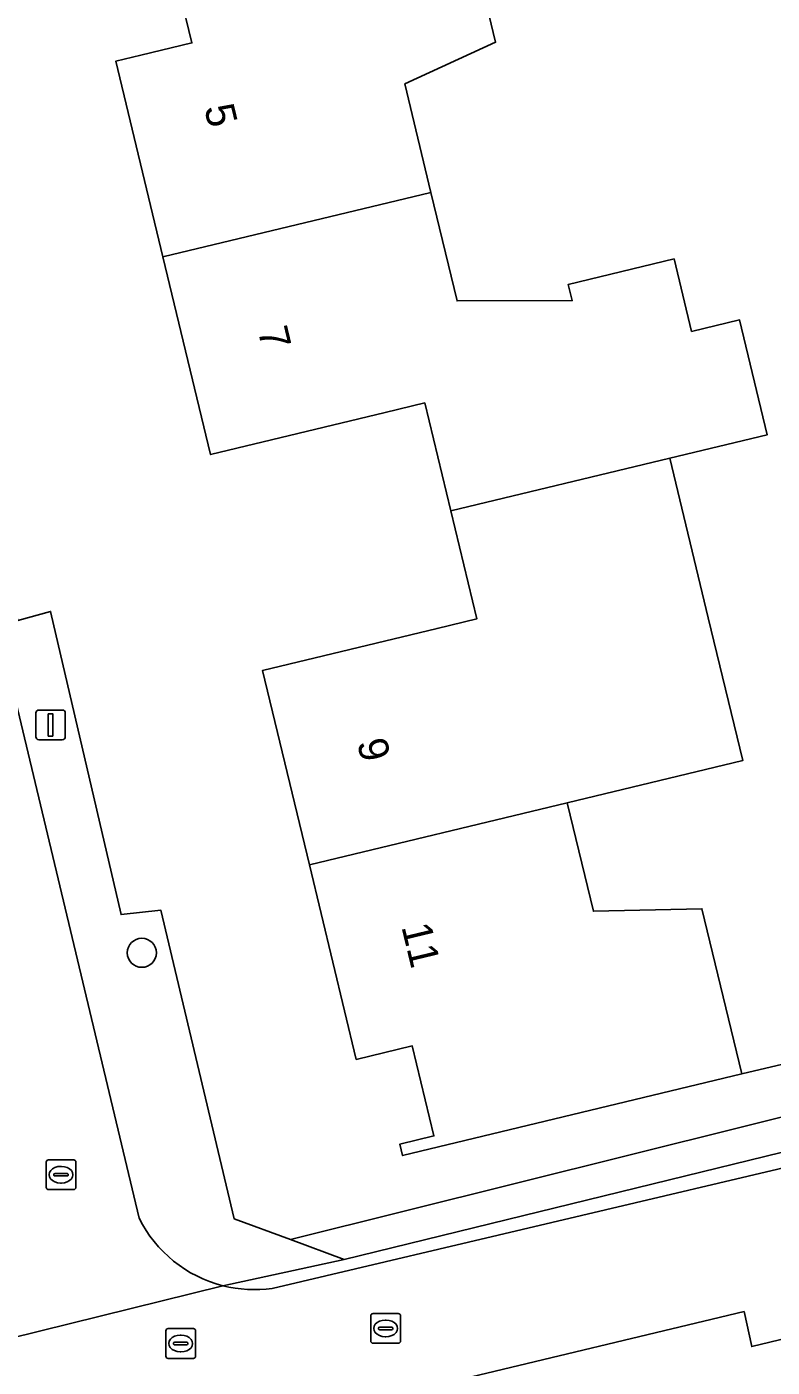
# Model space of a CAD drawing. Extents: x 157793 to 159380, y 380877 to 382313.
# Drawn here: x 158933.14 to 158958.22, y 381261.03 to 381306.13 of the extents above; entities that cross this region are included whole.
import ezdxf

# ---------------------------------------------------------------- set-up
doc = ezdxf.new("R2010")
doc.units = 0
for name, color, linetype in [('IMGEO_Boom', 7, 'Continuous'), ('IMGEO_Erf', 7, 'Continuous'), ('IMGEO_Groenvoorziening', 7, 'Continuous'), ('IMGEO_Hek', 7, 'Continuous'), ('IMGEO_Kolk', 7, 'Continuous'), ('IMGEO_Lichtmast', 7, 'Continuous'), ('IMGEO_Pand', 7, 'Continuous'), ('IMGEO_Pand_nummerreeks', 7, 'Continuous'), ('IMGEO_Rijbaan_lokaal_open', 7, 'Continuous'), ('IMGEO_Rioolput', 7, 'Continuous'), ('IMGEO_Voetpad_open', 7, 'Continuous')]:
    doc.layers.add(name, color=color, linetype=linetype)

msp = doc.modelspace()

# ---------------------------------------------------------------- linework, layer by layer
at = {"layer": 'IMGEO_Boom'}
msp.add_circle((158937.014, 381274.972), 0.489, dxfattribs=at)
at = {"layer": 'IMGEO_Erf'}
for points in [[(158907.107, 381328.796), (158907.649, 381326.527), (158910.886, 381313.326), (158912.546, 381313.735), (158917.189, 381303.806), (158919.179, 381304.287), (158919.257, 381304.369), (158920.148, 381301.124), (158927.673, 381295.778), (158929.242, 381296.29), (158932.843, 381286.154), (158933.942, 381286.459), (158936.317, 381276.259), (158937.652, 381276.407), (158940.117, 381266.025), (158942.018, 381265.319), (158972.479, 381272.913), (158972.103, 381274.414), (158967.118, 381294.307)], [(158947.581, 381311.16), (158948.917, 381305.611), (158945.863, 381304.211), (158946.742, 381300.56), (158947.622, 381296.906), (158951.493, 381296.918), (158951.361, 381297.463), (158954.923, 381298.321), (158955.511, 381295.879), (158957.127, 381296.268), (158958.057, 381292.404), (158954.779, 381291.614), (158956.072, 381286.246), (158957.23, 381281.438), (158951.327, 381280.016), (158952.206, 381276.367), (158955.86, 381276.452), (158957.198, 381270.897), (158945.787, 381268.149), (158945.695, 381268.533), (158946.843, 381268.809), (158946.113, 381271.84), (158944.227, 381271.386), (158942.652, 381277.928), (158941.076, 381284.471), (158946.95, 381285.886), (158948.284, 381286.207), (158947.409, 381289.84), (158946.534, 381293.473), (158945.2, 381293.152), (158939.325, 381291.738), (158937.723, 381298.391), (158936.138, 381304.973), (158936.985, 381305.177), (158938.697, 381305.589), (158937.916, 381308.832)], [(158968.906, 381264.456), (158957.537, 381261.722), (158957.278, 381262.898), (158937.248, 381258.103), (158937.52, 381256.931), (158917.019, 381252), (158917.231, 381250.819), (158885.275, 381243.32)]]:
    msp.add_lwpolyline(points, dxfattribs=at)
at = {"layer": 'IMGEO_Groenvoorziening'}
msp.add_lwpolyline([(158972.479, 381272.913), (158942.018, 381265.319), (158943.817, 381264.651), (158969.472, 381270.936), (158969.621, 381270.34), (158973.057, 381270.603)], close=True, dxfattribs=at)
at = {"layer": 'IMGEO_Hek'}
msp.add_lwpolyline([(158972.103, 381274.414), (158957.198, 381270.897)], dxfattribs=at)
at = {"layer": 'IMGEO_Kolk'}
for p, q in [((158933.871, 381268.005), (158934.723, 381268.005)), ((158933.796, 381267.079), (158933.796, 381267.931)), ((158934.055, 381267.499), (158934.055, 381267.511)), ((158934.098, 381267.548), (158934.496, 381267.548)), ((158934.284, 381267.785), (158934.309, 381267.785)), ((158934.539, 381267.511), (158934.539, 381267.499)), ((158934.797, 381267.931), (158934.797, 381267.079)), ((158934.493, 381267.462), (158934.095, 381267.462)), ((158934.307, 381267.225), (158934.282, 381267.225)), ((158934.723, 381267.005), (158933.871, 381267.005)), ((158944.717, 381261.906), (158944.717, 381262.758)), ((158944.792, 381262.832), (158945.644, 381262.832)), ((158945.205, 381262.612), (158945.23, 381262.612)), ((158945.718, 381262.758), (158945.718, 381261.906)), ((158944.976, 381262.326), (158944.976, 381262.338)), ((158945.414, 381262.289), (158945.016, 381262.289)), ((158945.019, 381262.375), (158945.417, 381262.375)), ((158945.46, 381262.338), (158945.46, 381262.326)), ((158945.644, 381261.832), (158944.792, 381261.832)), ((158945.228, 381262.052), (158945.203, 381262.052))]:
    msp.add_line(p, q, dxfattribs=at)
for points in [[(158933.871, 381268.005), (158934.723, 381268.005)], [(158933.796, 381267.079), (158933.796, 381267.931)], [(158934.797, 381267.931), (158934.797, 381267.079)], [(158934.723, 381267.005), (158933.871, 381267.005)], [(158944.717, 381261.906), (158944.717, 381262.758)], [(158944.792, 381262.832), (158945.644, 381262.832)], [(158945.718, 381262.758), (158945.718, 381261.906)], [(158945.644, 381261.832), (158944.792, 381261.832)]]:
    msp.add_lwpolyline(points, dxfattribs=at)
for centre, radius, start, end in [((158933.873, 381267.929), 0.0765, 91.552, 178.448), ((158933.873, 381267.929), 0.0765, 91.552, 178.448), ((158934.721, 381267.929), 0.0765, 1.552, 88.448), ((158934.721, 381267.929), 0.0765, 1.552, 88.448), ((158934.095, 381267.508), 0.0403, 85.8775, 175.7526), ((158934.092, 381267.498), 0.0366, 178.938, 274.7102), ((158934.496, 381267.505), 0.043, 264.8664, 352.4533), ((158934.5, 381267.51), 0.0386, 1.7309, 96.639), ((158933.873, 381267.081), 0.0765, 181.552, 268.448), ((158933.873, 381267.081), 0.0765, 181.552, 268.448), ((158934.721, 381267.081), 0.0765, 271.552, 358.448), ((158934.721, 381267.081), 0.0765, 271.552, 358.448), ((158944.794, 381262.756), 0.0765, 91.552, 178.448), ((158944.794, 381262.756), 0.0765, 91.552, 178.448), ((158945.642, 381262.756), 0.0765, 1.552, 88.448), ((158945.642, 381262.756), 0.0765, 1.552, 88.448), ((158945.016, 381262.335), 0.0403, 85.8775, 175.7526), ((158945.013, 381262.325), 0.0366, 178.938, 274.7102), ((158945.417, 381262.332), 0.043, 264.8664, 352.4533), ((158945.421, 381262.337), 0.0386, 1.7309, 96.639), ((158944.794, 381261.908), 0.0765, 181.552, 268.448), ((158944.794, 381261.908), 0.0765, 181.552, 268.448), ((158945.642, 381261.908), 0.0765, 271.552, 358.448), ((158945.642, 381261.908), 0.0765, 271.552, 358.448)]:
    msp.add_arc(centre, radius, start, end, dxfattribs=at)
for centre, major_axis, ratio, start_param, end_param in [((158934.283, 381267.505), (-0.387, 0.002), 0.722429, 4.712389, 7.853982), ((158934.308, 381267.505), (-0.39, 0.002), 0.717154, 1.570796, 4.712389), ((158945.204, 381262.332), (-0.387, 0.002), 0.722429, 4.712389, 7.853982), ((158945.229, 381262.332), (-0.39, 0.002), 0.717154, 1.570796, 4.712389)]:
    msp.add_ellipse(centre, major_axis=major_axis, ratio=ratio, start_param=start_param, end_param=end_param, dxfattribs=at)
at = {"layer": 'IMGEO_Lichtmast'}
for p, q in [((158933.448, 381282.241), (158933.448, 381283.041)), ((158933.448, 381283.041), (158933.448, 381282.241)), ((158933.548, 381283.141), (158934.338, 381283.141)), ((158934.338, 381283.141), (158933.548, 381283.141)), ((158934.438, 381283.041), (158934.438, 381282.241)), ((158934.438, 381282.241), (158934.438, 381283.041)), ((158934.338, 381282.141), (158933.548, 381282.141)), ((158933.548, 381282.141), (158934.338, 381282.141))]:
    msp.add_line(p, q, dxfattribs=at)
msp.add_lwpolyline([(158933.868, 381283.016), (158934.018, 381283.016), (158934.018, 381282.266), (158933.868, 381282.266), (158933.868, 381283.016)], dxfattribs=at)
for centre, start, end in [((158933.548, 381283.041), 90, 180), ((158933.548, 381283.041), 90, 180), ((158934.338, 381283.041), 0, 90), ((158934.338, 381283.041), 360, 90), ((158933.548, 381282.241), 180, 270), ((158933.548, 381282.241), 180, 270), ((158934.338, 381282.241), 270, 0), ((158934.338, 381282.241), 270, 0)]:
    msp.add_arc(centre, 0.1, start, end, dxfattribs=at)
at = {"layer": 'IMGEO_Pand'}
for points in [[(158936.138, 381304.973), (158937.723, 381298.391), (158946.742, 381300.56), (158945.863, 381304.211), (158948.917, 381305.611), (158947.581, 381311.16), (158937.916, 381308.832), (158938.697, 381305.589), (158936.985, 381305.177)], [(158937.723, 381298.391), (158939.325, 381291.738), (158945.2, 381293.152), (158946.534, 381293.473), (158947.409, 381289.84), (158954.779, 381291.614), (158958.057, 381292.404), (158957.127, 381296.268), (158955.511, 381295.879), (158954.923, 381298.321), (158951.361, 381297.463), (158951.493, 381296.918), (158947.622, 381296.906), (158946.742, 381300.56)], [(158956.072, 381286.246), (158954.779, 381291.614), (158947.409, 381289.84), (158948.284, 381286.207), (158946.95, 381285.886), (158941.076, 381284.471), (158942.652, 381277.928), (158951.327, 381280.016), (158957.23, 381281.438)], [(158951.327, 381280.016), (158942.652, 381277.928), (158944.227, 381271.386), (158946.113, 381271.84), (158946.843, 381268.809), (158945.695, 381268.533), (158945.787, 381268.149), (158957.198, 381270.897), (158955.86, 381276.452), (158952.206, 381276.367)]]:
    msp.add_lwpolyline(points, close=True, dxfattribs=at)
at = {"layer": 'IMGEO_Rijbaan_lokaal_open'}
for points in [[(158936.925, 381266.042), (158931.1, 381290.379), (158927.478, 381293.119), (158911.935, 381304.441)], [(158957.278, 381262.898), (158957.537, 381261.722), (158968.906, 381264.456), (158969.137, 381264.512), (158968.774, 381266.336), (158970.332, 381268.436), (158969.621, 381270.34), (158941.405, 381263.678)], [(158932.526, 381261.978), (158939.738, 381263.77)], [(158939.738, 381263.77), (158932.526, 381261.978)], [(158856.241, 381256.942), (158872.554, 381249.232), (158879.45, 381246.024), (158885.275, 381243.32), (158917.231, 381250.819), (158917.019, 381252), (158937.52, 381256.931), (158937.248, 381258.103), (158957.278, 381262.898)]]:
    msp.add_lwpolyline(points, dxfattribs=at)
for centre, radius, start, end in [((158940.802, 381267.965), 4.328, 206.3788, 255.7671), ((158940.806, 381267.972), 4.335, 255.7397, 277.9425)]:
    msp.add_arc(centre, radius, start, end, dxfattribs=at)
at = {"layer": 'IMGEO_Rioolput'}
for p, q in [((158937.821, 381261.399), (158937.821, 381262.251)), ((158937.896, 381262.325), (158938.748, 381262.325)), ((158938.309, 381262.105), (158938.334, 381262.105)), ((158938.822, 381262.251), (158938.822, 381261.399)), ((158938.08, 381261.819), (158938.08, 381261.831)), ((158938.518, 381261.782), (158938.12, 381261.782)), ((158938.123, 381261.868), (158938.521, 381261.868)), ((158938.564, 381261.831), (158938.564, 381261.819)), ((158938.748, 381261.325), (158937.896, 381261.325)), ((158938.332, 381261.545), (158938.307, 381261.545))]:
    msp.add_line(p, q, dxfattribs=at)
for points in [[(158937.821, 381261.399), (158937.821, 381262.251)], [(158937.896, 381262.325), (158938.748, 381262.325)], [(158938.822, 381262.251), (158938.822, 381261.399)], [(158938.748, 381261.325), (158937.896, 381261.325)]]:
    msp.add_lwpolyline(points, dxfattribs=at)
for centre, radius, start, end in [((158937.898, 381262.249), 0.0765, 91.552, 178.448), ((158937.898, 381262.249), 0.0765, 91.552, 178.448), ((158938.746, 381262.249), 0.0765, 1.552, 88.448), ((158938.746, 381262.249), 0.0765, 1.552, 88.448), ((158938.12, 381261.828), 0.0403, 85.8775, 175.7526), ((158938.117, 381261.818), 0.0366, 178.938, 274.7102), ((158938.521, 381261.825), 0.043, 264.8664, 352.4533), ((158938.525, 381261.83), 0.0386, 1.7309, 96.639), ((158937.898, 381261.401), 0.0765, 181.552, 268.448), ((158937.898, 381261.401), 0.0765, 181.552, 268.448), ((158938.746, 381261.401), 0.0765, 271.552, 358.448), ((158938.746, 381261.401), 0.0765, 271.552, 358.448)]:
    msp.add_arc(centre, radius, start, end, dxfattribs=at)
for centre, major_axis, ratio, start_param, end_param in [((158938.308, 381261.825), (-0.387, 0.002), 0.722429, 4.712389, 7.853982), ((158938.333, 381261.825), (-0.39, 0.002), 0.717154, 1.570796, 4.712389)]:
    msp.add_ellipse(centre, major_axis=major_axis, ratio=ratio, start_param=start_param, end_param=end_param, dxfattribs=at)
at = {"layer": 'IMGEO_Voetpad_open'}
for points in [[(158912.546, 381313.735), (158910.886, 381313.326), (158907.649, 381326.527), (158906.622, 381326.256), (158906.943, 381324.962), (158911.935, 381304.441), (158927.478, 381293.119), (158931.1, 381290.379), (158936.925, 381266.042)], [(158939.738, 381263.77), (158943.817, 381264.651), (158942.018, 381265.319), (158940.117, 381266.025), (158937.652, 381276.407), (158936.317, 381276.259), (158933.942, 381286.459), (158932.843, 381286.154), (158929.242, 381296.29), (158927.673, 381295.778), (158920.148, 381301.124), (158919.257, 381304.369), (158919.179, 381304.287), (158917.189, 381303.806), (158912.546, 381313.735)], [(158969.621, 381270.34), (158969.472, 381270.936), (158943.817, 381264.651), (158939.738, 381263.77)], [(158941.405, 381263.678), (158969.621, 381270.34)]]:
    msp.add_lwpolyline(points, dxfattribs=at)
for centre, radius, start, end in [((158940.802, 381267.965), 4.328, 206.3788, 255.7671), ((158940.806, 381267.972), 4.335, 255.7397, 277.9425)]:
    msp.add_arc(centre, radius, start, end, dxfattribs=at)

# ---------------------------------------------------------------- texts
at = {"layer": 'IMGEO_Pand_nummerreeks'}
for s, rotation, p in [('5', 283.5388, (158939.108, 381303.406)), ('7', 283.5387, (158940.909, 381295.922)), ('9', 283.5445, (158944.249, 381282.058)), ('11', 283.5365, (158945.744, 381275.851))]:
    msp.add_text(s, height=1, rotation=rotation, dxfattribs=at).set_placement(p)

doc.saveas('drawing.dxf')
